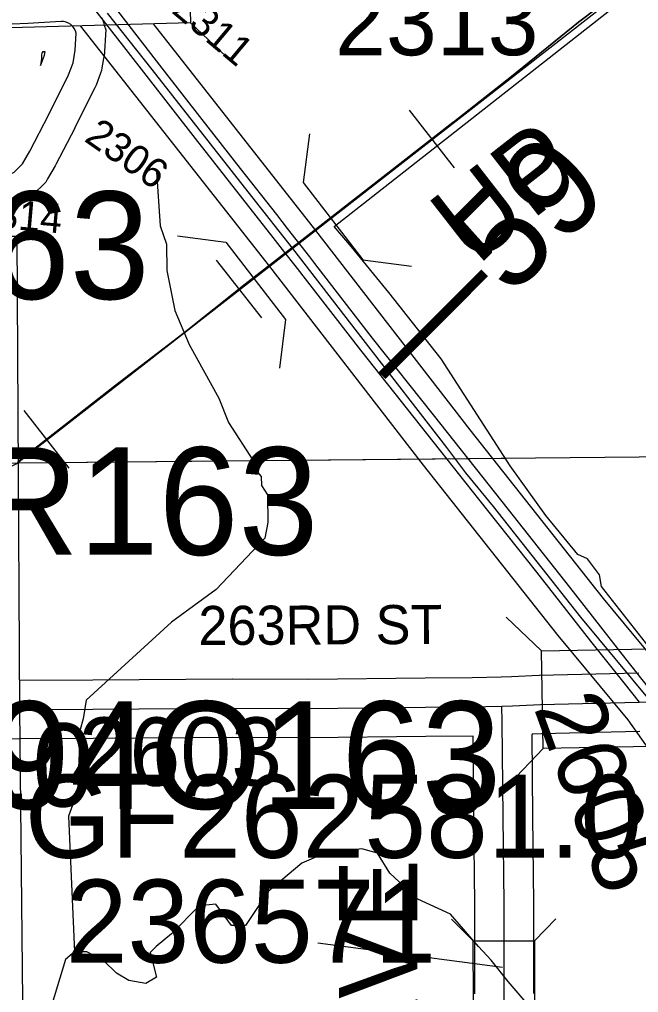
# Model space of a CAD drawing. Extents: x 23.6 to 68.7, y -63 to -29.
# Drawn here: x 42.976 to 43.61, y -50.14 to -49.145 of the extents above; entities that cross this region are included whole.
import ezdxf

# ---------------------------------------------------------------- set-up
doc = ezdxf.new("R2010")
doc.units = 0
for name, color, linetype in [('tdCoCorpBndry', 7, 'Continuous'), ('tdCoDivCarto', 7, 'Continuous'), ('tdCoHydroRiver', 7, 'Continuous'), ('tdCoPriCL', 7, 'Continuous'), ('tdCoPriDiv', 7, 'Continuous'), ('tdCoPrimary', 7, 'Continuous'), ('tdCoRRCL', 7, 'Continuous'), ('tdCoRROwnerTxt', 7, 'Continuous'), ('tdCoSecRdNmbr', 7, 'Continuous'), ('tdCoSecRdTxt', 7, 'Continuous'), ('tdCoSecRteBand', 7, 'Continuous'), ('tdCoSecRteCL', 7, 'Continuous'), ('tdCoSectLine', 7, 'Continuous'), ('tdCoSectLinePart', 7, 'Continuous'), ('tdCoStrucDivPri', 7, 'Continuous'), ('tdCoStrucNonDivPri', 7, 'Continuous'), ('tdCoStrucPriMaintName', 7, 'Continuous'), ('tdCoStrucSec', 7, 'Continuous'), ('tdCoStrucSecCoName', 7, 'Continuous'), ('tdCoStrucSecFHWANum', 7, 'Continuous'), ('tdCoSurfGravel', 7, 'Continuous'), ('tdStHwyPriRefPost1', 7, 'Continuous')]:
    doc.layers.add(name, color=color, linetype=linetype)

msp = doc.modelspace()

# ---------------------------------------------------------------- linework, layer by layer
at = {"layer": 'tdCoCorpBndry'}
for points in [[(42.72804, -49.10195), (42.72852, -49.36617), (42.89189, -49.36619), (42.97358, -49.3662), (42.97609, -49.85062), (42.98138, -50.34659)], [(44.0917, -49.84128), (43.763, -49.84377), (43.7278, -49.84394), (43.7167, -49.84171), (43.67267, -49.84183), (43.66823, -49.84191), (43.66358, -49.842), (43.628, -49.79631), (43.57177, -49.7245), (43.56983, -49.71257), (43.55762, -49.69634), (43.5475, -49.69176), (43.51504, -49.65209), (43.47828, -49.60118), (43.40781, -49.49159), (43.35413, -49.42404), (43.31612, -49.37715), (43.29838, -49.35629), (43.58497, -49.1318)]]:
    msp.add_lwpolyline(points, dxfattribs=at)
at = {"layer": 'tdCoDivCarto'}
for p, q in [((43.04192, -49.12001), (43.08261, -49.1723)), ((43.12208, -49.19431), (43.0767, -49.13586)), ((43.08261, -49.1723), (43.15585, -49.2665)), ((43.16326, -49.24683), (43.12208, -49.19431)), ((43.20247, -49.29689), (43.16326, -49.24683)), ((43.15585, -49.2665), (43.23535, -49.36764)), ((43.23971, -49.34424), (43.20247, -49.29689)), ((43.2506, -49.35825), (43.23971, -49.34424)), ((43.27333, -49.38749), (43.2506, -49.35825)), ((43.23535, -49.36764), (43.24734, -49.3829)), ((43.24734, -49.3829), (43.25785, -49.3964)), ((43.25785, -49.3964), (43.32503, -49.48277)), ((43.27843, -49.39406), (43.27333, -49.38749)), ((43.33737, -49.47051), (43.27843, -49.39406)), ((43.39976, -49.54893), (43.33737, -49.47051)), ((43.32503, -49.48277), (43.40715, -49.5861)), ((43.45722, -49.62143), (43.39976, -49.54893)), ((43.40715, -49.5861), (43.44586, -49.63518)), ((43.48163, -49.65226), (43.45722, -49.62143)), ((43.44586, -49.63518), (43.50529, -49.7099)), ((43.53934, -49.7255), (43.48163, -49.65226)), ((43.50529, -49.7099), (43.56078, -49.78043)), ((43.5968, -49.79849), (43.53934, -49.7255)), ((43.56078, -49.78043), (43.59457, -49.82334)), ((43.63168, -49.84261), (43.5968, -49.79849)), ((43.59457, -49.82334), (43.61051, -49.84301))]:
    msp.add_line(p, q, dxfattribs=at)
for points in [[(43.04192, -49.12001), (43.08261, -49.1723), (43.15585, -49.2665), (43.23535, -49.36764), (43.24734, -49.3829), (43.25785, -49.3964), (43.32503, -49.48277), (43.40715, -49.5861), (43.44586, -49.63518), (43.50529, -49.7099), (43.56078, -49.78043), (43.59457, -49.82334), (43.61051, -49.84301)], [(43.04192, -49.12001), (43.08261, -49.1723), (43.15585, -49.2665), (43.23535, -49.36764), (43.24734, -49.3829), (43.25785, -49.3964), (43.32503, -49.48277), (43.40715, -49.5861), (43.44586, -49.63518), (43.50529, -49.7099), (43.56078, -49.78043), (43.59457, -49.82334), (43.61051, -49.84301)], [(43.04192, -49.12001), (43.08261, -49.1723), (43.15585, -49.2665), (43.23535, -49.36764), (43.24734, -49.3829), (43.25785, -49.3964), (43.32503, -49.48277), (43.40715, -49.5861), (43.44586, -49.63518), (43.50529, -49.7099), (43.56078, -49.78043), (43.59457, -49.82334), (43.61051, -49.84301)], [(43.63168, -49.84261), (43.5968, -49.79849), (43.53934, -49.7255), (43.48163, -49.65226), (43.45722, -49.62143), (43.39976, -49.54893), (43.33737, -49.47051), (43.27843, -49.39406), (43.27333, -49.38749), (43.2506, -49.35825), (43.23971, -49.34424), (43.20247, -49.29689), (43.16326, -49.24683), (43.12208, -49.19431), (43.0767, -49.13586)], [(43.63168, -49.84261), (43.5968, -49.79849), (43.53934, -49.7255), (43.48163, -49.65226), (43.45722, -49.62143), (43.39976, -49.54893), (43.33737, -49.47051), (43.27843, -49.39406), (43.27333, -49.38749), (43.2506, -49.35825), (43.23971, -49.34424), (43.20247, -49.29689), (43.16326, -49.24683), (43.12208, -49.19431), (43.0767, -49.13586)], [(43.63168, -49.84261), (43.5968, -49.79849), (43.53934, -49.7255), (43.48163, -49.65226), (43.45722, -49.62143), (43.39976, -49.54893), (43.33737, -49.47051), (43.27843, -49.39406), (43.27333, -49.38749), (43.2506, -49.35825), (43.23971, -49.34424), (43.20247, -49.29689), (43.16326, -49.24683), (43.12208, -49.19431), (43.0767, -49.13586)]]:
    msp.add_lwpolyline(points, dxfattribs=at)
at = {"layer": 'tdCoHydroRiver'}
for points in [[(43.11647, -49.30045), (43.12015, -49.35566), (43.12664, -49.37454), (43.1269, -49.40138), (43.13518, -49.44234), (43.14971, -49.47693), (43.18023, -49.53189), (43.18994, -49.55705), (43.21557, -49.59627), (43.21403, -49.60102), (43.22361, -49.61198), (43.2237, -49.62145), (43.2301, -49.63086), (43.23037, -49.65927), (43.22736, -49.67509), (43.17735, -49.72766), (43.13189, -49.76124), (43.04424, -49.841), (43.04127, -49.85997), (43.03822, -49.87105), (43.03566, -49.93422), (43.02643, -49.95956), (43.03248, -50.09842)], [(43.51145, -50.16963), (43.47634, -50.12892), (43.45877, -50.10699), (43.44601, -50.0929), (43.41728, -50.06003), (43.38399, -50.04456), (43.35532, -50.01799), (43.34249, -49.9976), (43.32667, -49.99301), (43.28726, -49.99812), (43.26525, -50.00781), (43.23079, -50.03655), (43.20745, -50.07149), (43.19324, -50.07163), (43.17725, -50.04969), (43.1599, -50.05143), (43.13175, -50.08011), (43.11609, -50.09289), (43.10984, -50.09926), (43.11639, -50.12445), (43.1054, -50.13088), (43.08801, -50.12788), (43.07531, -50.12011), (43.06256, -50.1076), (43.04511, -50.0983), (43.03248, -50.09842)], [(43.03248, -50.09842), (43.02309, -50.1064), (43.00931, -50.15231)]]:
    msp.add_lwpolyline(points, dxfattribs=at)
at = {"layer": 'tdCoPriCL'}
msp.add_lwpolyline([(43.06588, -49.13816), (43.11177, -49.19569), (43.2136, -49.32552), (43.25553, -49.3788), (43.32752, -49.47201), (43.41325, -49.58246), (43.43263, -49.60831), (43.46082, -49.64297), (43.55037, -49.75601), (43.62243, -49.84278), (43.6407, -49.86826), (43.65668, -49.88747), (43.68188, -49.91421), (43.71087, -49.94244), (43.73122, -49.95849), (43.772, -49.99279), (43.82227, -50.0359), (43.86376, -50.06783), (43.97866, -50.15964)], dxfattribs=at)
at = {"layer": 'tdCoPriDiv'}
for points in [[(43.03809, -49.15106), (43.23191, -49.39724), (43.38944, -49.60065), (43.52711, -49.7749), (43.59871, -49.86111), (43.61699, -49.88661), (43.66053, -49.93524), (43.6911, -49.96501), (43.80338, -50.05918), (43.9598, -50.18293), (44.24535, -50.41896), (44.37152, -50.51962), (44.40192, -50.54315), (44.43932, -50.575), (44.4641, -50.59979), (44.497, -50.63767), (44.53433, -50.68647), (44.58017, -50.76139), (44.59427, -50.78894), (44.60743, -50.81942), (44.62566, -50.86949), (44.65269, -50.97903), (44.66236, -51.03491)], [(43.11296, -49.149), (43.27923, -49.36035), (43.43715, -49.56425), (43.5737, -49.7371), (43.64623, -49.82442), (43.66449, -49.8499), (43.70331, -49.89315), (43.73072, -49.91984), (43.84123, -50.0126), (43.9976, -50.13633), (44.28258, -50.37189), (44.40867, -50.47251), (44.43996, -50.49672), (44.47987, -50.5307), (44.50773, -50.55857), (44.54364, -50.59993), (44.58445, -50.65337), (44.63279, -50.73251), (44.64858, -50.76336), (44.6632, -50.79725), (44.68299, -50.85158), (44.71153, -50.96714), (44.72318, -51.03446)]]:
    msp.add_lwpolyline(points, dxfattribs=at)
at = {"layer": 'tdCoPrimary'}
for points in [[(43.04192, -49.12001), (43.08261, -49.1723), (43.15585, -49.2665), (43.23535, -49.36764), (43.24734, -49.3829), (43.25785, -49.3964), (43.32503, -49.48277), (43.40715, -49.5861), (43.44586, -49.63518), (43.50529, -49.7099), (43.56078, -49.78043), (43.59457, -49.82334), (43.61051, -49.84301)], [(43.04192, -49.12001), (43.08261, -49.1723), (43.15585, -49.2665), (43.23535, -49.36764), (43.24734, -49.3829), (43.25785, -49.3964), (43.32503, -49.48277), (43.40715, -49.5861), (43.44586, -49.63518), (43.50529, -49.7099), (43.56078, -49.78043), (43.59457, -49.82334), (43.61051, -49.84301)], [(43.04192, -49.12001), (43.08261, -49.1723), (43.15585, -49.2665), (43.23535, -49.36764), (43.24734, -49.3829), (43.25785, -49.3964), (43.32503, -49.48277), (43.40715, -49.5861), (43.44586, -49.63518), (43.50529, -49.7099), (43.56078, -49.78043), (43.59457, -49.82334), (43.61051, -49.84301)], [(43.63168, -49.84261), (43.5968, -49.79849), (43.53934, -49.7255), (43.48163, -49.65226), (43.45722, -49.62143), (43.39976, -49.54893), (43.33737, -49.47051), (43.27843, -49.39406), (43.27333, -49.38749), (43.2506, -49.35825), (43.23971, -49.34424), (43.20247, -49.29689), (43.16326, -49.24683), (43.12208, -49.19431), (43.0767, -49.13586)], [(43.63168, -49.84261), (43.5968, -49.79849), (43.53934, -49.7255), (43.48163, -49.65226), (43.45722, -49.62143), (43.39976, -49.54893), (43.33737, -49.47051), (43.27843, -49.39406), (43.27333, -49.38749), (43.2506, -49.35825), (43.23971, -49.34424), (43.20247, -49.29689), (43.16326, -49.24683), (43.12208, -49.19431), (43.0767, -49.13586)], [(43.63168, -49.84261), (43.5968, -49.79849), (43.53934, -49.7255), (43.48163, -49.65226), (43.45722, -49.62143), (43.39976, -49.54893), (43.33737, -49.47051), (43.27843, -49.39406), (43.27333, -49.38749), (43.2506, -49.35825), (43.23971, -49.34424), (43.20247, -49.29689), (43.16326, -49.24683), (43.12208, -49.19431), (43.0767, -49.13586)]]:
    msp.add_lwpolyline(points, dxfattribs=at)
at = {"layer": 'tdCoRRCL'}
for p, q in [((43.42129, -49.29641), (43.37525, -49.2372)), ((43.22429, -49.4497), (43.17765, -49.39097)), ((43.02698, -49.60369), (42.98079, -49.5446))]:
    msp.add_line(p, q, dxfattribs=at)
for points in [[(42.74649, -50.31687), (42.74164, -50.05586), (42.75629, -49.92628), (42.79153, -49.80443), (42.85538, -49.70442), (42.92256, -49.6249), (42.97285, -49.5992), (43.92922, -48.85362), (44.03877, -48.74532), (44.06896, -48.71007), (44.09338, -48.67223), (44.10531, -48.65074), (44.10984, -48.63845), (44.1114, -48.63233), (44.11198, -48.62671), (44.11322, -48.05326), (44.10862, -47.52765), (44.11109, -47.4487), (44.10535, -47.15357), (44.11332, -46.467), (44.17329, -45.46369)], [(43.58466, -49.11957), (43.54834, -49.14735), (43.47966, -49.20292), (43.42042, -49.24959), (43.41985, -49.25003), (43.33443, -49.31643), (43.2744, -49.36309), (43.20703, -49.41552), (43.14464, -49.46507), (43.07334, -49.51985), (42.9744, -49.59719)], [(42.9744, -49.59719), (43.07334, -49.51985), (43.14464, -49.46507), (43.20703, -49.41552), (43.2744, -49.36309), (43.33443, -49.31643), (43.41985, -49.25003), (43.42042, -49.24959), (43.47966, -49.20292), (43.54834, -49.14735), (43.58466, -49.11957)]]:
    msp.add_lwpolyline(points, dxfattribs=at)
at = {"layer": 'tdCoSecRteBand'}
for points in [[(43.06028, -49.14286), (43.06146, -49.14524), (43.0622, -49.14779), (43.06294, -49.15036), (43.06438, -49.1553), (43.06409, -49.16043), (43.06312, -49.1775), (43.06303, -49.17919), (43.06274, -49.18085), (43.06049, -49.19406), (43.06002, -49.19679), (43.05907, -49.19938), (43.05456, -49.21162), (43.05398, -49.21318), (43.05324, -49.21467), (43.03295, -49.25525), (43.03285, -49.25544), (43.03276, -49.25562), (43.01343, -49.29298), (43.01307, -49.29368), (43.01268, -49.29435), (43.00495, -49.30756), (43.003, -49.31089), (43.00027, -49.31362), (42.9919, -49.32199), (42.98864, -49.32525), (42.98456, -49.32738), (42.97715, -49.33124), (42.97319, -49.33331)], [(42.99769, -49.1916), (42.99883, -49.18932), (43.00181, -49.18124), (43.00242, -49.17763), (42.99954, -49.17782), (42.99956, -49.17856), (42.99887, -49.17857), (42.99879, -49.18152), (42.99876, -49.18296), (42.99858, -49.1844), (42.99769, -49.1916)], [(42.97593, -49.82062), (43.05111, -49.82022), (43.19374, -49.81929), (43.19388, -49.81929), (43.19401, -49.81929), (43.27169, -49.81948), (43.39142, -49.81819), (43.43942, -49.81761), (43.43942, -49.81761), (43.46931, -49.81701), (43.47963, -49.81673), (43.50796, -49.81545), (43.50825, -49.81543), (43.50854, -49.81543), (43.58032, -49.81358), (43.58042, -49.81358), (43.58052, -49.81358), (43.60994, -49.81302)], [(43.61108, -49.87301), (43.58177, -49.87356), (43.51037, -49.8754), (43.50081, -49.87583), (43.50082, -49.87617), (43.50048, -49.87618), (43.50133, -49.95988), (43.50133, -49.95989), (43.50133, -49.9599), (43.50216, -50.04868), (43.50216, -50.04879), (43.50216, -50.04891), (43.50232, -50.14107)], [(43.44232, -50.14141), (43.44216, -50.04913), (43.44134, -49.96047), (43.44049, -49.87761), (43.39212, -49.87818), (43.3921, -49.87818), (43.39208, -49.87818), (43.27214, -49.87947), (43.27194, -49.87948), (43.27174, -49.87948), (43.194, -49.87929), (43.05149, -49.88021), (43.05147, -49.88021), (43.05146, -49.88021), (42.97626, -49.88062), (42.94626, -49.88079)]]:
    msp.add_lwpolyline(points, dxfattribs=at)
at = {"layer": 'tdCoSecRteCL'}
for points in [[(42.94781, -49.30754), (42.96327, -49.30464), (42.97068, -49.30078), (42.97906, -49.2924), (42.98679, -49.2792), (43.00611, -49.24184), (43.02641, -49.20125), (43.03091, -49.18901), (43.03317, -49.1758), (43.03414, -49.15873), (43.03339, -49.15616), (43.0322, -49.15376), (43.03061, -49.1516), (43.02866, -49.14976), (43.02642, -49.14829), (43.02396, -49.14724), (43.02135, -49.14663), (43.01867, -49.14649), (42.98453, -49.14875), (42.96875, -49.14939)], [(43.47002, -49.847), (43.48071, -49.84671), (43.50931, -49.84542), (43.58109, -49.84357), (43.61051, -49.84301), (43.63168, -49.84261), (43.66342, -49.842), (43.66363, -49.842), (43.66823, -49.84191), (43.67798, -49.84173), (43.70695, -49.84117), (43.7167, -49.84171), (43.7278, -49.84394), (43.80364, -49.84357), (43.9175, -49.84246), (44.04889, -49.8408), (44.0917, -49.84128)], [(42.9761, -49.85062), (43.05129, -49.85021), (43.19394, -49.84929), (43.27181, -49.84948), (43.39176, -49.84818), (43.45358, -49.84745), (43.47002, -49.847)], [(43.47631, -50.59064), (43.47561, -50.55007), (43.47545, -50.51406), (43.47462, -50.41723), (43.47479, -50.32154), (43.4738, -50.22849), (43.47232, -50.14136), (43.47216, -50.04896), (43.47134, -49.96018), (43.47035, -49.86351), (43.47002, -49.847)]]:
    msp.add_lwpolyline(points, dxfattribs=at)
at = {"layer": 'tdCoSectLine'}
msp.add_lwpolyline([(42.72644, -49.60062), (43.71668, -49.59097)], dxfattribs=at)
at = {"layer": 'tdCoSectLinePart'}
msp.add_lwpolyline([(42.97444, -49.5982), (43.47291, -49.59334)], dxfattribs=at)
at = {"layer": 'tdCoStrucDivPri'}
for points in [[(43.27296, -49.26168), (43.26659, -49.31127), (43.32772, -49.39041), (43.37731, -49.39678)], [(43.13786, -49.36603), (43.18745, -49.3724), (43.24858, -49.45154), (43.24221, -49.50113)]]:
    msp.add_lwpolyline(points, dxfattribs=at)
at = {"layer": 'tdCoStrucNonDivPri'}
for p, q in [((43.15133, -49.14794), (43.18765, -49.18231)), ((43.51032, -49.79057), (43.47429, -49.7559)), ((43.51222, -49.89055), (43.47754, -49.92658))]:
    msp.add_line(p, q, dxfattribs=at)
for points in [[(42.92697, -49.05408), (43.14858, -49.04798), (43.15133, -49.14794), (42.92972, -49.15404)], [(43.51032, -49.79057), (43.73198, -49.78635), (43.73388, -49.88633), (43.51222, -49.89055)]]:
    msp.add_lwpolyline(points, close=True, dxfattribs=at)
at = {"layer": 'tdCoStrucSec'}
for p, q in [((43.44059, -50.08711), (43.41841, -50.06501)), ((43.50319, -50.087), (43.52528, -50.06482))]:
    msp.add_line(p, q, dxfattribs=at)
msp.add_lwpolyline([(43.4407, -50.14971), (43.44059, -50.08711), (43.50319, -50.087), (43.5033, -50.1496)], close=True, dxfattribs=at)
at = {"layer": 'tdCoStrucSecFHWANum'}
msp.add_line((43.28136, -50.08921), (43.47043, -50.11402), dxfattribs=at)
at = {"layer": 'tdCoSurfGravel'}
for points in [[(42.94781, -49.30754), (42.96327, -49.30464), (42.97068, -49.30078), (42.97906, -49.2924), (42.98679, -49.2792), (43.00611, -49.24184), (43.02641, -49.20125), (43.03091, -49.18901), (43.03317, -49.1758), (43.03414, -49.15873), (43.03339, -49.15616), (43.0322, -49.15376), (43.03061, -49.1516), (43.02866, -49.14976), (43.02642, -49.14829), (43.02396, -49.14724), (43.02135, -49.14663), (43.01867, -49.14649), (42.98453, -49.14875), (42.96875, -49.14939)], [(43.47002, -49.847), (43.48071, -49.84671), (43.50931, -49.84542), (43.58109, -49.84357), (43.61051, -49.84301), (43.63168, -49.84261), (43.66342, -49.842)], [(42.9761, -49.85062), (43.05129, -49.85021), (43.19394, -49.84929), (43.27181, -49.84948), (43.39176, -49.84818), (43.45358, -49.84745), (43.47002, -49.847)], [(43.47631, -50.59064), (43.47561, -50.55007), (43.47545, -50.51406), (43.47462, -50.41723), (43.47479, -50.32154), (43.4738, -50.22849), (43.47232, -50.14136), (43.47216, -50.04896), (43.47134, -49.96018), (43.47035, -49.86351), (43.47002, -49.847)]]:
    msp.add_lwpolyline(points, dxfattribs=at)

# ---------------------------------------------------------------- texts
at = {"layer": 'tdCoRROwnerTxt'}
msp.add_text('  UP  ', height=0.08, rotation=37.93948, dxfattribs=at).set_placement((43.39245, -49.43455))
at = {"layer": 'tdCoSecRdNmbr'}
for s, height, rotation, p in [('2313', 0.07, 0.03383, (43.2992, -49.18122)), ('2311', 0.03, 320.03362, (43.13072, -49.13676)), ('2306', 0.03, 325.03362, (43.0413, -49.26831)), ('2314', 0.03, 355.03357, (42.92961, -49.35569)), ('2605', 0.07, 290.03186, (43.50221, -49.84856)), ('2603', 0.07, 0.03364, (43.03664, -49.92867))]:
    msp.add_text(s, height=height, rotation=rotation, dxfattribs=at).set_placement(p)
at = {"layer": 'tdCoSecRdTxt'}
for s, height, rotation, p in [('263RD ST', 0.04, 0.27225, (43.15936, -49.78459)), ('KENT AVE', 0.08, 90, (43.38332, -50.53284))]:
    msp.add_text(s, height=height, rotation=rotation, dxfattribs=at).set_placement(p)
at = {"layer": 'tdCoStrucPriMaintName'}
for s, p in [('62588L163', (42.37316, -49.43057)), ('62588L163', (42.37316, -49.43057)), ('62588L163', (42.37316, -49.43057)), ('62588R163', (42.52147, -49.69226)), ('62588R163', (42.52147, -49.69226)), ('62588R163', (42.52147, -49.69226)), ('62594O163', (42.70042, -49.95217)), ('62594O163', (42.70042, -49.95217)), ('62594O163', (42.70042, -49.95217))]:
    msp.add_text(s, height=0.11, dxfattribs=at).set_placement(p)
at = {"layer": 'tdCoStrucSecCoName'}
for s, p in [('GF272586.0', (42.4205, -49.94974)), ('GF262581.0', (42.9816, -50.00223))]:
    msp.add_text(s, height=0.085, dxfattribs=at).set_placement(p)
at = {"layer": 'tdCoStrucSecFHWANum'}
msp.add_text('236571', height=0.085, dxfattribs=at).set_placement((43.02341, -50.10955))
at = {"layer": 'tdStHwyPriRefPost1'}
msp.add_text('‒‒59', height=0.1, rotation=45, dxfattribs=at).set_placement((43.37336, -49.53494))

doc.saveas('drawing.dxf')
